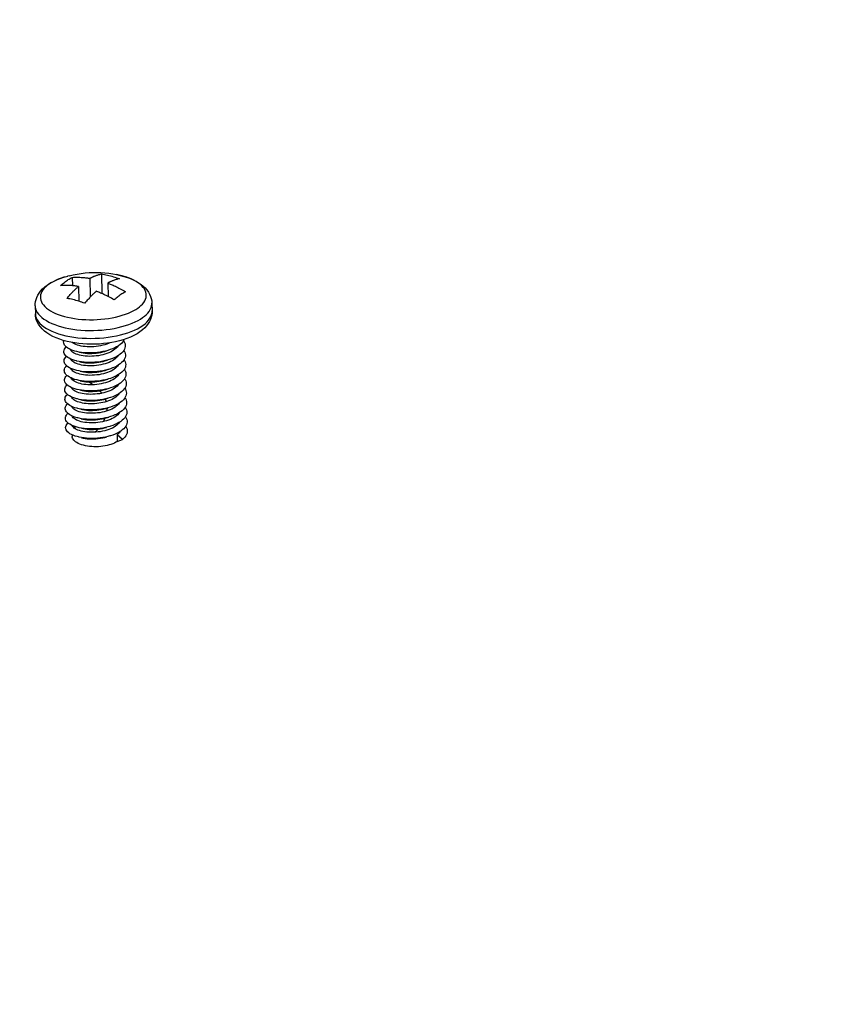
# Model space of a CAD drawing. Header units: millimetres. Extents: x 6 to 414, y 7 to 290.
# Tile 320 of 341: x 148.44 to 152.21, y 204.28 to 208.92. Entities that reach past the tile are written whole.
import ezdxf

# ---------------------------------------------------------------- set-up
doc = ezdxf.new("R2010")
doc.units = ezdxf.units.MM
doc.header["$LTSCALE"] = 23.1
doc.layers.get('0').update_dxf_attribs({"linetype": 'CONTINUOUS'})
for name, color, linetype in [('03_ALL_AXES', 7, 'CONTINUOUS'), ('09_ALL_ROUNDS', 7, 'CONTINUOUS'), ('20_ALL_FEATURES', 7, 'CONTINUOUS')]:
    doc.layers.add(name, color=color, linetype=linetype)
doc.styles.get("Standard").update_dxf_attribs({"font": 'txt', "width": 0.6})
doc.dimstyles.get("Standard").update_dxf_attribs({"dimtxt": 2.5, "dimasz": 1.8, "dimexe": 0.05, "dimexo": 0.0625, "dimtad": 1, "dimzin": 0, "dimdsep": 46, "dimtxsty": 'Standard', "dimblk": '_FILLED', "dimblk1": '_FILLED', "dimblk2": '_FILLED', "dimcen": 0.09, "dimadec": 0, "dimazin": 0, "dimtol": 1, "dimtp": 0.01, "dimtm": 0.01, "dimtfac": 1, "dimtofl": 0, "dimtmove": 0, "dimatfit": 3, "dimldrblk": '_FILLED', "dimfxl": 0, "dimtolj": 1, "dimtzin": 0, "dimarcsym": 0})

# ---------------------------------------------------------------- blocks, each defined once
blk = doc.blocks.new('_FILLED')
at = {"color": 0, "linetype": 'ByBlock'}
blk.add_solid([(0, 0), (-1, 0.2222), (-1, -0.2222)], dxfattribs=at)

msp = doc.modelspace()

# ---------------------------------------------------------------- linework, layer by layer
at = {"color": 40, "linetype": 'Continuous'}
msp.add_line((148.6836, 207.0466), (148.6833, 207.0485), dxfattribs=at)
for points in [[(148.6875, 207.2161), (148.6878, 207.2166), (148.6882, 207.217), (148.6886, 207.2175), (148.689, 207.2179), (148.6895, 207.2184), (148.6899, 207.2188), (148.6903, 207.2192), (148.6908, 207.2196), (148.6912, 207.22), (148.6917, 207.2204), (148.6921, 207.2207), (148.6925, 207.221), (148.693, 207.2213), (148.6934, 207.2216), (148.6938, 207.2219)], [(148.7625, 207.2093), (148.7635, 207.2087), (148.7646, 207.2081), (148.7656, 207.2075), (148.7666, 207.2068), (148.7676, 207.2062), (148.7686, 207.2055), (148.7697, 207.2048), (148.7707, 207.2042), (148.7717, 207.2035), (148.7727, 207.2028), (148.7738, 207.2021), (148.7749, 207.2013), (148.776, 207.2005), (148.7771, 207.1997), (148.7782, 207.1989), (148.7792, 207.1981), (148.7803, 207.1973), (148.7814, 207.1965), (148.7825, 207.1957)], [(148.8126, 207.1677), (148.8135, 207.1667), (148.8144, 207.1657), (148.8153, 207.1647), (148.8161, 207.1637), (148.8169, 207.1627), (148.8178, 207.1617), (148.8186, 207.1607), (148.8194, 207.1597), (148.8202, 207.1587), (148.821, 207.1577), (148.8217, 207.1567), (148.8225, 207.1557)], [(148.8389, 207.1284), (148.8393, 207.1274), (148.8397, 207.1264), (148.8402, 207.1254), (148.8406, 207.1243), (148.841, 207.1233), (148.8414, 207.1223), (148.8417, 207.1214), (148.842, 207.1205), (148.8424, 207.1196), (148.8427, 207.1187), (148.843, 207.1178), (148.8433, 207.1168), (148.8436, 207.1159)], [(148.8478, 207.086), (148.8478, 207.085), (148.8478, 207.084), (148.8477, 207.083), (148.8477, 207.082), (148.8476, 207.081), (148.8476, 207.0799), (148.8475, 207.0789), (148.8474, 207.0779), (148.8473, 207.0769), (148.8472, 207.0759), (148.8471, 207.0749), (148.847, 207.0738), (148.8468, 207.0728), (148.8467, 207.0718)], [(148.7002, 206.9873), (148.6997, 206.9882), (148.6993, 206.989), (148.6989, 206.9899), (148.6984, 206.9908), (148.698, 206.9917), (148.6976, 206.9926), (148.6971, 206.9936), (148.6967, 206.9945), (148.6963, 206.9954), (148.6959, 206.9964), (148.6956, 206.9972), (148.6953, 206.998), (148.6949, 206.9988), (148.6946, 206.9996)], [(148.8373, 207.0379), (148.8368, 207.0367), (148.8363, 207.0355), (148.8358, 207.0343), (148.8353, 207.0332), (148.8348, 207.0321), (148.8343, 207.0309), (148.8338, 207.0298), (148.8332, 207.0287), (148.8327, 207.0276), (148.8322, 207.0265), (148.8317, 207.0255), (148.8311, 207.0244), (148.8306, 207.0234), (148.8301, 207.0223)], [(148.8061, 206.9871), (148.8051, 206.9861), (148.8042, 206.9851), (148.8032, 206.984), (148.8023, 206.983), (148.8013, 206.982), (148.8003, 206.981), (148.7994, 206.9801), (148.7984, 206.9791), (148.7974, 206.9782), (148.7964, 206.9773), (148.7954, 206.9763), (148.7944, 206.9754), (148.7934, 206.9746), (148.7924, 206.9737), (148.7914, 206.9729), (148.7904, 206.972)]]:
    msp.add_lwpolyline(points, dxfattribs=at)
at = {"layer": '03_ALL_AXES', "color": 7, "linetype": 'Continuous'}
for p, q in [((148.5092, 207.5676), (148.5101, 207.5304)), ((149.0591, 207.5807), (149.06, 207.5434)), ((148.6837, 206.9598), (148.6839, 206.9523))]:
    msp.add_line(p, q, dxfattribs=at)
msp.add_lwpolyline([(148.6688, 207.7097), (148.6878, 207.7141), (148.7066, 207.7176), (148.7255, 207.7205), (148.7442, 207.7226), (148.763, 207.724), (148.7816, 207.7248), (148.8002, 207.7249), (148.8188, 207.7242), (148.8373, 207.723), (148.8558, 207.721), (148.8743, 207.7184), (148.893, 207.715)], dxfattribs=at)
at = {"layer": '09_ALL_ROUNDS', "color": 7, "linetype": 'Continuous'}
for p, q in [((148.6687, 207.7097), (148.6622, 207.708)), ((148.6688, 207.7097), (148.6687, 207.7097)), ((148.9327, 207.7049), (148.9196, 207.7088)), ((148.5738, 207.6695), (148.5662, 207.6637)), ((148.636, 207.4312), (148.6537, 207.4269)), ((148.9417, 207.414), (148.9244, 207.4081)), ((148.9066, 207.403), (148.8883, 207.3985)), ((148.9244, 207.4081), (148.9066, 207.403))]:
    msp.add_line(p, q, dxfattribs=at)
for points in [[(148.5662, 207.6657), (148.58, 207.6747), (148.5949, 207.6829), (148.6108, 207.6904), (148.6275, 207.6971), (148.6448, 207.703), (148.6626, 207.7081)], [(148.6467, 207.7036), (148.632, 207.6986), (148.6181, 207.6933), (148.6051, 207.6875), (148.5933, 207.6815), (148.5829, 207.6755), (148.5738, 207.6695)], [(148.893, 207.715), (148.9098, 207.7113), (148.9274, 207.7066), (148.9445, 207.7011), (148.9608, 207.6949), (148.9764, 207.6878), (148.991, 207.6799), (149.0044, 207.6713), (149.0163, 207.6621), (149.0267, 207.6525), (149.0355, 207.6426), (149.0427, 207.6326), (149.0485, 207.6224), (149.053, 207.6122), (149.0562, 207.6018), (149.0582, 207.5912), (149.0591, 207.5807)], [(148.9196, 207.7088), (148.9042, 207.7126), (148.893, 207.715)], [(148.9927, 207.5571), (149.0003, 207.5628), (149.0076, 207.5692), (149.0145, 207.5763), (149.0206, 207.5839), (149.0254, 207.5917), (149.0291, 207.5996), (149.0314, 207.6077), (149.0324, 207.6157), (149.0322, 207.6237), (149.0306, 207.6317), (149.0277, 207.6395), (149.0236, 207.6472), (149.0182, 207.6548), (149.0116, 207.6621), (149.0038, 207.6692), (148.9948, 207.676), (148.9847, 207.6825), (148.9736, 207.6886), (148.9614, 207.6943), (148.9483, 207.6996), (148.9361, 207.7038)], [(148.5092, 207.5676), (148.5095, 207.5775), (148.5109, 207.5875), (148.5133, 207.5974), (148.5168, 207.6074), (148.5215, 207.6174), (148.5276, 207.6273), (148.5351, 207.6373), (148.544, 207.647), (148.5543, 207.6565), (148.5662, 207.6657)], [(148.5662, 207.6637), (148.5589, 207.6574), (148.5519, 207.6503), (148.5459, 207.6427), (148.541, 207.6349), (148.5374, 207.6269), (148.5351, 207.6189), (148.534, 207.6108), (148.5343, 207.6028), (148.5359, 207.5949), (148.5387, 207.587), (148.5429, 207.5793), (148.5483, 207.5717), (148.5549, 207.5644), (148.5627, 207.5573), (148.5717, 207.5505), (148.5818, 207.5441), (148.5929, 207.538), (148.6051, 207.5323), (148.6181, 207.527), (148.6321, 207.5221), (148.6468, 207.5178), (148.6623, 207.5139), (148.6784, 207.5106), (148.695, 207.5078), (148.7121, 207.5055), (148.7296, 207.5038), (148.7473, 207.5027), (148.7653, 207.5022), (148.7833, 207.5023), (148.8013, 207.5029), (148.8193, 207.5041), (148.837, 207.5059), (148.8545, 207.5082), (148.8716, 207.5111), (148.8882, 207.5146), (148.9043, 207.5185), (148.9197, 207.523), (148.9345, 207.5279), (148.9484, 207.5333), (148.9614, 207.539), (148.9732, 207.545), (148.9836, 207.551), (148.9927, 207.5571)], [(148.5092, 207.5676), (148.5096, 207.5626), (148.5113, 207.5539), (148.5145, 207.5452), (148.5191, 207.5367), (148.525, 207.5283), (148.5323, 207.5203), (148.5409, 207.5125), (148.5508, 207.505), (148.5619, 207.4978), (148.5742, 207.4911), (148.5876, 207.4848), (148.6021, 207.479), (148.6174, 207.4736), (148.6337, 207.4688), (148.6507, 207.4646)], [(149.0152, 207.5122), (149.0235, 207.5185), (149.0316, 207.5255), (149.0393, 207.5333), (149.0459, 207.5417), (149.0513, 207.5503), (149.0553, 207.5591), (149.0579, 207.568), (149.059, 207.5768), (149.0591, 207.5807)], [(148.5101, 207.5304), (148.5102, 207.5286), (148.5115, 207.5195), (148.5143, 207.5104), (148.5186, 207.5016), (148.5245, 207.4929), (148.5317, 207.4845), (148.5404, 207.4764), (148.5505, 207.4686), (148.5619, 207.4611), (148.5745, 207.4542), (148.5883, 207.4476), (148.6032, 207.4416), (148.6191, 207.4361), (148.636, 207.4312)], [(148.6594, 207.3998), (148.6418, 207.4045), (148.6247, 207.4099), (148.6084, 207.4162), (148.5928, 207.4233), (148.5782, 207.4312), (148.5648, 207.4398), (148.5529, 207.449), (148.5425, 207.4586), (148.5337, 207.4685), (148.5265, 207.4785), (148.5207, 207.4886), (148.5162, 207.4989), (148.513, 207.5093), (148.511, 207.5198), (148.5101, 207.5304)], [(148.8999, 207.4653), (148.9177, 207.4697), (148.9347, 207.4746), (148.951, 207.48), (148.9663, 207.4859), (148.9807, 207.4922), (148.9937, 207.4988), (149.0051, 207.5055), (149.0152, 207.5122)], [(149.06, 207.5434), (149.0597, 207.5335), (149.0583, 207.5236), (149.0559, 207.5136), (149.0524, 207.5037), (149.0476, 207.4937), (149.0416, 207.4837), (149.0341, 207.4738), (149.0252, 207.464), (149.0149, 207.4546), (149.003, 207.4454)], [(149.0161, 207.4749), (149.0266, 207.483), (149.0357, 207.4914), (149.0434, 207.5), (149.0497, 207.5088), (149.0546, 207.5178), (149.0579, 207.5269), (149.0596, 207.5361), (149.06, 207.5434)], [(148.6507, 207.4646), (148.6685, 207.4609), (148.6868, 207.4578), (148.7057, 207.4553), (148.725, 207.4535), (148.7445, 207.4522), (148.7643, 207.4517), (148.7842, 207.4517), (148.8041, 207.4524), (148.8239, 207.4538), (148.8435, 207.4557), (148.8628, 207.4583), (148.8816, 207.4615), (148.8999, 207.4653)], [(148.9285, 207.4352), (148.9456, 207.4406), (148.9619, 207.4465), (148.9771, 207.4529), (148.9913, 207.4599), (149.0043, 207.4672), (149.0161, 207.4749)], [(148.6537, 207.4269), (148.6721, 207.4231), (148.6911, 207.42), (148.7107, 207.4176), (148.7307, 207.4159), (148.751, 207.4148), (148.7715, 207.4144), (148.792, 207.4146), (148.8125, 207.4156), (148.8329, 207.4172), (148.853, 207.4196), (148.8727, 207.4225), (148.892, 207.4261)], [(148.892, 207.4261), (148.9106, 207.4304), (148.9285, 207.4352)], [(149.003, 207.4454), (148.9892, 207.4364), (148.9743, 207.4282), (148.9584, 207.4207), (148.9417, 207.414)], [(148.696, 207.3926), (148.6775, 207.3958), (148.6594, 207.3998)], [(148.8883, 207.3985), (148.8696, 207.3948), (148.8506, 207.3918), (148.8314, 207.3895), (148.812, 207.3878), (148.7924, 207.3869), (148.7729, 207.3866), (148.7534, 207.3871), (148.734, 207.3882), (148.7149, 207.39), (148.696, 207.3926)]]:
    msp.add_lwpolyline(points, dxfattribs=at)
at = {"layer": '20_ALL_FEATURES', "color": 7, "linetype": 'Continuous'}
for p, q in [((148.6835, 207.7019), (148.6844, 207.6625)), ((148.7671, 207.6973), (148.7691, 207.6096)), ((148.8217, 207.7178), (148.8239, 207.6253)), ((148.7129, 207.6589), (148.7145, 207.5896)), ((148.8511, 207.6748), (148.8526, 207.6116)), ((148.6888, 207.3913), (148.6838, 207.3947)), ((148.9294, 207.4098), (148.9291, 207.4088)), ((148.8369, 207.3532), (148.8485, 207.3566)), ((148.838, 207.3084), (148.8495, 207.3118)), ((148.8391, 207.2636), (148.8506, 207.267)), ((148.7065, 207.2183), (148.696, 207.2212)), ((148.8401, 207.2189), (148.8517, 207.2223)), ((148.7075, 207.1736), (148.7061, 207.1739)), ((148.8412, 207.1741), (148.8527, 207.1775)), ((148.6968, 207.1217), (148.6919, 207.1248)), ((148.7086, 207.1288), (148.7062, 207.1294)), ((148.8422, 207.1294), (148.8538, 207.1327)), ((148.8433, 207.0846), (148.8548, 207.088)), ((148.8444, 207.0398), (148.8559, 207.0432)), ((148.8947, 206.9601), (148.8954, 206.9291)), ((148.9203, 206.9378), (148.8947, 206.9601)), ((148.8954, 206.9291), (148.9203, 206.9378))]:
    msp.add_line(p, q, dxfattribs=at)
for points in [[(148.6563, 207.6849), (148.6608, 207.6881), (148.6654, 207.6911), (148.6699, 207.694), (148.6744, 207.6967), (148.679, 207.6994), (148.6835, 207.7019)], [(148.6835, 207.7019), (148.6898, 207.7022), (148.6961, 207.7024), (148.7023, 207.7025), (148.7083, 207.7025), (148.7142, 207.7024), (148.72, 207.7022), (148.7256, 207.7019), (148.731, 207.7015), (148.7363, 207.7011), (148.7414, 207.7007), (148.7464, 207.7001), (148.751, 207.6996), (148.7554, 207.699), (148.7596, 207.6985), (148.7634, 207.6979), (148.7671, 207.6973)], [(148.7671, 207.6973), (148.7692, 207.6984), (148.7713, 207.6995), (148.7734, 207.7006), (148.7755, 207.7017), (148.7776, 207.7027), (148.7797, 207.7037), (148.7818, 207.7047), (148.784, 207.7057), (148.7863, 207.7067), (148.7887, 207.7077), (148.7912, 207.7087), (148.7939, 207.7097), (148.7967, 207.7107), (148.7997, 207.7118), (148.8029, 207.7129), (148.8063, 207.7139), (148.8099, 207.715), (148.8137, 207.716), (148.8176, 207.7169), (148.8217, 207.7178)], [(148.8217, 207.7178), (148.8287, 207.7166), (148.8356, 207.7153), (148.8426, 207.7138), (148.8496, 207.7123), (148.8566, 207.7106), (148.8636, 207.7088), (148.8707, 207.7068), (148.8777, 207.7048), (148.8847, 207.7026), (148.8917, 207.7002), (148.8987, 207.6978), (148.9057, 207.6952)], [(148.9057, 207.6952), (148.9016, 207.6943), (148.8977, 207.6934), (148.8938, 207.6924), (148.8902, 207.6913), (148.8868, 207.6903), (148.8836, 207.6892), (148.8806, 207.6882), (148.8778, 207.6871), (148.8752, 207.6861), (148.8727, 207.6851), (148.8703, 207.6841), (148.868, 207.6831), (148.8659, 207.6821), (148.8637, 207.6811), (148.8616, 207.6802), (148.8595, 207.6791), (148.8574, 207.6781), (148.8553, 207.677), (148.8532, 207.6759), (148.8511, 207.6748)], [(148.6293, 207.6634), (148.6338, 207.6673), (148.6383, 207.6711), (148.6428, 207.6747), (148.6473, 207.6783), (148.6518, 207.6816), (148.6563, 207.6849)], [(148.7129, 207.6589), (148.7092, 207.6594), (148.7053, 207.66), (148.7011, 207.6606), (148.6967, 207.6612), (148.692, 207.6617), (148.6871, 207.6622), (148.6821, 207.6627), (148.6768, 207.6631), (148.6714, 207.6634), (148.6659, 207.6637), (148.6602, 207.6639), (148.6544, 207.664), (148.6483, 207.664), (148.6421, 207.6639), (148.6357, 207.6637), (148.6293, 207.6634)], [(148.6591, 207.6024), (148.6631, 207.6073), (148.6669, 207.6119), (148.6707, 207.6162), (148.6742, 207.6203), (148.6776, 207.624), (148.6807, 207.6274), (148.6836, 207.6306), (148.6864, 207.6335), (148.689, 207.6362), (148.6915, 207.6387), (148.6938, 207.641), (148.6961, 207.6433), (148.6982, 207.6454), (148.7003, 207.6474), (148.7024, 207.6494), (148.7045, 207.6513), (148.7066, 207.6532), (148.7086, 207.6551), (148.7107, 207.657), (148.7129, 207.6589)], [(148.8511, 207.6748), (148.8548, 207.6734), (148.8587, 207.6718), (148.8629, 207.6702), (148.8673, 207.6684), (148.872, 207.6664), (148.8769, 207.6643), (148.8821, 207.662), (148.8874, 207.6596), (148.8928, 207.657), (148.8984, 207.6543), (148.9041, 207.6515), (148.9101, 207.6484), (148.9162, 207.6451), (148.9225, 207.6417), (148.9289, 207.638), (148.9355, 207.6342)], [(148.7151, 207.5894), (148.708, 207.5915), (148.701, 207.5934), (148.694, 207.5953), (148.687, 207.5969), (148.68, 207.5985), (148.673, 207.5999), (148.6661, 207.6012), (148.6591, 207.6024)], [(148.7969, 207.6363), (148.7948, 207.6345), (148.7927, 207.6326), (148.7906, 207.6307), (148.7885, 207.6288), (148.7865, 207.6269), (148.7844, 207.6249), (148.7822, 207.6228), (148.7801, 207.6207), (148.7778, 207.6185), (148.7754, 207.6161), (148.773, 207.6136), (148.7703, 207.6109), (148.7676, 207.6079), (148.7646, 207.6048), (148.7615, 207.6014), (148.7582, 207.5976), (148.7546, 207.5936), (148.7509, 207.5893), (148.7471, 207.5847), (148.7431, 207.5799)], [(148.8561, 207.6098), (148.8501, 207.6129), (148.8443, 207.6158), (148.8387, 207.6186), (148.8332, 207.6211), (148.8278, 207.6236), (148.8226, 207.6259), (148.8177, 207.628), (148.813, 207.63), (148.8086, 207.6318), (148.8044, 207.6334), (148.8005, 207.6349), (148.7969, 207.6363)], [(148.8813, 207.5958), (148.8749, 207.5995), (148.8685, 207.6031), (148.8623, 207.6066), (148.8561, 207.6098)], [(148.9084, 207.6173), (148.9038, 207.614), (148.8993, 207.6106), (148.8948, 207.6071), (148.8903, 207.6034), (148.8858, 207.5997), (148.8813, 207.5958)], [(148.9355, 207.6342), (148.931, 207.6317), (148.9265, 207.6291), (148.9219, 207.6263), (148.9174, 207.6235), (148.9129, 207.6204), (148.9084, 207.6173)], [(148.7431, 207.5799), (148.7361, 207.5825), (148.7291, 207.5849), (148.7221, 207.5872), (148.7151, 207.5894)], [(148.6567, 207.3733), (148.6518, 207.3779), (148.648, 207.3826), (148.6453, 207.3875), (148.6438, 207.3925), (148.6433, 207.3976), (148.644, 207.4027), (148.6444, 207.4038)], [(148.6573, 207.3289), (148.6525, 207.3335), (148.6488, 207.3383), (148.6462, 207.3432), (148.6447, 207.3482), (148.6444, 207.3533), (148.6452, 207.3584), (148.6471, 207.3635), (148.6502, 207.3684), (148.6543, 207.3733), (148.6555, 207.3744)], [(148.7033, 207.3526), (148.6954, 207.3547), (148.686, 207.3577), (148.6773, 207.3611), (148.6695, 207.3649), (148.6626, 207.369), (148.6567, 207.3733)], [(148.8607, 207.3934), (148.8552, 207.3909), (148.8464, 207.3875), (148.8371, 207.3844), (148.8273, 207.3817), (148.8172, 207.3795), (148.8069, 207.3776), (148.7965, 207.3762), (148.786, 207.3752), (148.7754, 207.3746), (148.7648, 207.3745), (148.7545, 207.3748), (148.7444, 207.3755), (148.7347, 207.3767), (148.7255, 207.3782), (148.7169, 207.3801), (148.7088, 207.3824), (148.7014, 207.3851), (148.6947, 207.388), (148.6888, 207.3913)], [(148.909, 207.3849), (148.9015, 207.3795), (148.8931, 207.3744), (148.8839, 207.3696), (148.8739, 207.3652), (148.8633, 207.3612), (148.8519, 207.3576)], [(148.8981, 207.3774), (148.8949, 207.3728), (148.8905, 207.3678), (148.8852, 207.363)], [(148.9291, 207.4088), (148.9256, 207.4026), (148.9211, 207.3965), (148.9156, 207.3906), (148.909, 207.3849)], [(148.9259, 207.4031), (148.9274, 207.4011), (148.9306, 207.395), (148.9327, 207.3888), (148.9337, 207.3824), (148.9336, 207.3761), (148.9323, 207.3697), (148.9299, 207.3635)], [(148.6578, 207.2846), (148.6532, 207.2892), (148.6496, 207.294), (148.6471, 207.2989), (148.6457, 207.3039), (148.6455, 207.309), (148.6464, 207.3141), (148.6484, 207.3192), (148.6516, 207.3241), (148.6558, 207.329), (148.6565, 207.3296)], [(148.7043, 207.3079), (148.6956, 207.3102), (148.6862, 207.3133), (148.6776, 207.3167), (148.6699, 207.3205), (148.6631, 207.3246), (148.6573, 207.3289)], [(148.69, 207.3464), (148.685, 207.3498), (148.6809, 207.3534), (148.6778, 207.3572), (148.6756, 207.3611), (148.6753, 207.3621)], [(148.8721, 207.354), (148.8645, 207.3499), (148.8562, 207.3461), (148.8473, 207.3427), (148.838, 207.3396), (148.8282, 207.3369), (148.8181, 207.3347), (148.8077, 207.3328), (148.7972, 207.3314), (148.7866, 207.3304), (148.776, 207.3298), (148.7655, 207.3297), (148.7553, 207.33), (148.7453, 207.3308), (148.7356, 207.3319), (148.7265, 207.3335), (148.7179, 207.3354), (148.7098, 207.3377), (148.7024, 207.3403), (148.6958, 207.3432), (148.69, 207.3464)], [(148.8519, 207.3576), (148.8403, 207.3544), (148.8282, 207.3518), (148.8157, 207.3496), (148.803, 207.3478), (148.7902, 207.3466), (148.7774, 207.3459), (148.7646, 207.3457), (148.7521, 207.346), (148.7398, 207.3468), (148.7279, 207.3481), (148.7165, 207.3498), (148.7056, 207.3521), (148.7033, 207.3526)], [(148.7185, 207.3489), (148.7263, 207.3472), (148.7354, 207.3457), (148.7451, 207.3445), (148.7552, 207.3438), (148.7656, 207.3435), (148.7761, 207.3436), (148.7867, 207.3442), (148.7972, 207.3452), (148.8077, 207.3466), (148.818, 207.3485), (148.8281, 207.3507), (148.8369, 207.3532)], [(148.9094, 207.3397), (148.9019, 207.3343), (148.8934, 207.3292), (148.8841, 207.3245), (148.8741, 207.3201), (148.8634, 207.3161), (148.853, 207.3128)], [(148.8852, 207.363), (148.879, 207.3583), (148.8721, 207.354)], [(148.8991, 207.3326), (148.896, 207.3281), (148.8915, 207.323), (148.8862, 207.3182)], [(148.9299, 207.3635), (148.9263, 207.3573), (148.9217, 207.3512), (148.9161, 207.3453), (148.9094, 207.3397)], [(148.927, 207.3584), (148.9288, 207.3558), (148.9319, 207.3497), (148.9339, 207.3434), (148.9348, 207.3371), (148.9345, 207.3308), (148.9332, 207.3244), (148.9306, 207.3181)], [(148.6641, 207.2358), (148.6584, 207.2402), (148.6539, 207.2448), (148.6504, 207.2497), (148.648, 207.2546), (148.6467, 207.2596), (148.6466, 207.2647), (148.6476, 207.2698), (148.6497, 207.2749), (148.653, 207.2798), (148.6573, 207.2847), (148.6576, 207.2849)], [(148.7054, 207.2631), (148.6958, 207.2657), (148.6864, 207.2688), (148.6779, 207.2723), (148.6703, 207.2761), (148.6636, 207.2802), (148.6578, 207.2846)], [(148.6913, 207.3015), (148.6863, 207.3049), (148.6821, 207.3086), (148.6789, 207.3124), (148.6767, 207.3163), (148.6763, 207.3173)], [(148.6919, 207.257), (148.687, 207.2604), (148.6829, 207.2641), (148.6798, 207.2678), (148.6776, 207.2717), (148.6774, 207.2725)], [(148.8731, 207.3092), (148.8654, 207.3051), (148.8571, 207.3013), (148.8482, 207.2978), (148.8388, 207.2948), (148.8291, 207.2921), (148.8191, 207.2899), (148.8088, 207.2881), (148.7983, 207.2866), (148.7877, 207.2856), (148.7771, 207.2851), (148.7667, 207.285), (148.7565, 207.2853), (148.7465, 207.286), (148.7369, 207.2871), (148.7278, 207.2887), (148.7192, 207.2906), (148.7113, 207.2928), (148.7039, 207.2954), (148.6972, 207.2983), (148.6913, 207.3015)], [(148.853, 207.3128), (148.8403, 207.3094), (148.8281, 207.3068), (148.8156, 207.3046), (148.8029, 207.3029), (148.7901, 207.3018), (148.7773, 207.3011), (148.7646, 207.301), (148.752, 207.3013), (148.7398, 207.3021), (148.7279, 207.3035), (148.7166, 207.3053), (148.7058, 207.3075), (148.7043, 207.3079)], [(148.7196, 207.3041), (148.7272, 207.3025), (148.7364, 207.3009), (148.746, 207.2998), (148.756, 207.299), (148.7663, 207.2987), (148.7767, 207.2988), (148.7873, 207.2994), (148.7979, 207.3004), (148.8084, 207.3018), (148.8188, 207.3037), (148.8289, 207.3059), (148.838, 207.3084)], [(148.9099, 207.2944), (148.9022, 207.2891), (148.8936, 207.284), (148.8843, 207.2793), (148.8742, 207.2749), (148.8634, 207.271), (148.854, 207.268)], [(148.8862, 207.3182), (148.8801, 207.3136), (148.8731, 207.3092)], [(148.8873, 207.2734), (148.8812, 207.2688), (148.8743, 207.2645)], [(148.9002, 207.2879), (148.9, 207.2876), (148.8966, 207.2827), (148.8923, 207.278), (148.8873, 207.2734)], [(148.9306, 207.3181), (148.927, 207.3119), (148.9223, 207.3059), (148.9166, 207.3), (148.9099, 207.2944)], [(148.9314, 207.2728), (148.9277, 207.2666), (148.9229, 207.2606), (148.9171, 207.2548), (148.9103, 207.2492)], [(148.928, 207.3136), (148.9302, 207.3105), (148.9332, 207.3043), (148.9351, 207.2981), (148.9359, 207.2918), (148.9355, 207.2854), (148.934, 207.2791), (148.9314, 207.2728)], [(148.6646, 207.1915), (148.659, 207.1959), (148.6546, 207.2005), (148.6512, 207.2053), (148.6489, 207.2103), (148.6477, 207.2153), (148.6477, 207.2204), (148.6488, 207.2255), (148.651, 207.2305), (148.6544, 207.2355), (148.6586, 207.2401)], [(148.696, 207.2212), (148.6867, 207.2243), (148.6782, 207.2278), (148.6707, 207.2317), (148.6641, 207.2358)], [(148.6932, 207.2121), (148.6882, 207.2155), (148.6842, 207.2191), (148.681, 207.2229), (148.6788, 207.2268), (148.6785, 207.2277)], [(148.8743, 207.2645), (148.8667, 207.2604), (148.8585, 207.2567), (148.8497, 207.2532), (148.8403, 207.2502), (148.8306, 207.2475), (148.8205, 207.2452), (148.8102, 207.2433), (148.7996, 207.2419), (148.7888, 207.2409), (148.778, 207.2403), (148.7673, 207.2402), (148.7568, 207.2406), (148.7467, 207.2413), (148.737, 207.2425), (148.7279, 207.2441), (148.7194, 207.246), (148.7115, 207.2483), (148.7042, 207.2509), (148.6976, 207.2538), (148.6919, 207.257)], [(148.854, 207.268), (148.8521, 207.2675), (148.8403, 207.2644), (148.828, 207.2618), (148.8155, 207.2597), (148.8028, 207.2581), (148.79, 207.2569), (148.7772, 207.2563), (148.7645, 207.2562), (148.752, 207.2566), (148.7397, 207.2575), (148.7279, 207.2589), (148.7166, 207.2607), (148.7054, 207.2631)], [(148.7207, 207.2594), (148.7285, 207.2577), (148.7377, 207.2561), (148.7473, 207.255), (148.7573, 207.2543), (148.7675, 207.254), (148.7779, 207.2541), (148.7884, 207.2546), (148.799, 207.2556), (148.8095, 207.257), (148.8198, 207.2589), (148.8298, 207.2611), (148.8391, 207.2636)], [(148.9103, 207.2492), (148.9025, 207.2438), (148.8939, 207.2388), (148.8844, 207.2341), (148.8743, 207.2298), (148.8635, 207.2259), (148.8551, 207.2233)], [(148.8883, 207.2287), (148.8823, 207.2241), (148.8754, 207.2197)], [(148.9012, 207.2431), (148.8981, 207.2385), (148.8936, 207.2335), (148.8883, 207.2287)], [(148.9322, 207.2275), (148.9284, 207.2213), (148.9235, 207.2153), (148.9176, 207.2095), (148.9107, 207.2039)], [(148.9291, 207.2689), (148.9316, 207.2652), (148.9345, 207.259), (148.9363, 207.2528), (148.937, 207.2464), (148.9365, 207.2401), (148.9349, 207.2337), (148.9322, 207.2275)], [(148.6651, 207.1471), (148.6596, 207.1515), (148.6553, 207.1562), (148.652, 207.161), (148.6498, 207.166), (148.6487, 207.171), (148.6488, 207.1761), (148.65, 207.1812), (148.6524, 207.1862), (148.6558, 207.1912), (148.6597, 207.1953)], [(148.7061, 207.1739), (148.6961, 207.1767), (148.6869, 207.1799), (148.6786, 207.1834), (148.6711, 207.1873), (148.6646, 207.1915)], [(148.6942, 207.1674), (148.6892, 207.1709), (148.6851, 207.1745), (148.6819, 207.1783), (148.6798, 207.1822), (148.6795, 207.183)], [(148.8754, 207.2197), (148.8677, 207.2156), (148.8593, 207.2118), (148.8503, 207.2083), (148.8408, 207.2052), (148.831, 207.2026), (148.8208, 207.2003), (148.8105, 207.1985), (148.8, 207.1971), (148.7893, 207.1961), (148.7787, 207.1956), (148.7682, 207.1955), (148.7579, 207.1958), (148.748, 207.1965), (148.7385, 207.1977), (148.7294, 207.1992), (148.7209, 207.2012), (148.7129, 207.2034), (148.7055, 207.206), (148.699, 207.2089), (148.6932, 207.2121)], [(148.8551, 207.2233), (148.8521, 207.2224), (148.8402, 207.2194), (148.828, 207.2168), (148.8154, 207.2148), (148.8027, 207.2132), (148.7899, 207.2121), (148.7771, 207.2115), (148.7644, 207.2115), (148.7519, 207.2119), (148.7397, 207.2128), (148.7279, 207.2142), (148.7167, 207.2161), (148.7065, 207.2183)], [(148.7217, 207.2146), (148.7287, 207.2131), (148.7378, 207.2115), (148.7474, 207.2103), (148.7575, 207.2095), (148.768, 207.2092), (148.7788, 207.2093), (148.7896, 207.2099), (148.8004, 207.2109), (148.8109, 207.2123), (148.8212, 207.2142), (148.8313, 207.2165), (148.8401, 207.2189)], [(148.9107, 207.2039), (148.9028, 207.1986), (148.8941, 207.1936), (148.8846, 207.1889), (148.8744, 207.1847), (148.8635, 207.1808), (148.8561, 207.1785)], [(148.8894, 207.1839), (148.8833, 207.1793), (148.8764, 207.175)], [(148.9022, 207.1983), (148.8991, 207.1937), (148.8947, 207.1887), (148.8894, 207.1839)], [(148.9329, 207.1821), (148.929, 207.176), (148.924, 207.17), (148.918, 207.1642), (148.911, 207.1586)], [(148.9301, 207.2241), (148.9329, 207.2199), (148.9358, 207.2137), (148.9375, 207.2074), (148.938, 207.2011), (148.9375, 207.1947), (148.9358, 207.1884), (148.9329, 207.1821)], [(148.9312, 207.1794), (148.9343, 207.1745), (148.937, 207.1684), (148.9386, 207.1621), (148.9391, 207.1558), (148.9384, 207.1494), (148.9366, 207.1431), (148.9337, 207.1368)], [(148.6656, 207.1027), (148.6603, 207.1072), (148.656, 207.1119), (148.6528, 207.1167), (148.6507, 207.1217), (148.6497, 207.1267), (148.6499, 207.1318), (148.6513, 207.1369), (148.6537, 207.1419), (148.6572, 207.1469), (148.6608, 207.1506)], [(148.7062, 207.1294), (148.6963, 207.1322), (148.6872, 207.1354), (148.6789, 207.139), (148.6715, 207.1429), (148.6651, 207.1471)], [(148.6919, 207.1248), (148.6878, 207.1282), (148.6844, 207.1317), (148.6819, 207.1353), (148.6805, 207.1383)], [(148.8764, 207.175), (148.8688, 207.1709), (148.8606, 207.1671), (148.8518, 207.1637), (148.8425, 207.1606), (148.8327, 207.158), (148.8226, 207.1557), (148.8123, 207.1538), (148.8019, 207.1524), (148.7914, 207.1514), (148.7808, 207.1508), (148.7704, 207.1507), (148.7601, 207.151), (148.7501, 207.1517), (148.7405, 207.1528), (148.7313, 207.1543), (148.7227, 207.1562), (148.7145, 207.1585), (148.707, 207.1611), (148.7002, 207.1641), (148.6942, 207.1674)], [(148.8561, 207.1785), (148.8521, 207.1774), (148.8402, 207.1744), (148.8279, 207.1719), (148.8153, 207.1698), (148.8026, 207.1683), (148.7898, 207.1673), (148.777, 207.1667), (148.7643, 207.1667), (148.7518, 207.1672), (148.7397, 207.1682), (148.728, 207.1696), (148.7167, 207.1716), (148.7075, 207.1736)], [(148.8572, 207.1338), (148.8521, 207.1323), (148.8401, 207.1294), (148.8278, 207.1269), (148.8152, 207.1249), (148.8025, 207.1234), (148.7897, 207.1224), (148.7769, 207.122), (148.7642, 207.122), (148.7518, 207.1225), (148.7397, 207.1235), (148.728, 207.125), (148.7168, 207.127), (148.7086, 207.1288)], [(148.7228, 207.1699), (148.7302, 207.1682), (148.7392, 207.1667), (148.7487, 207.1655), (148.7586, 207.1648), (148.7689, 207.1644), (148.7794, 207.1645), (148.79, 207.1651), (148.8007, 207.1661), (148.8112, 207.1675), (148.8215, 207.1693), (148.8317, 207.1715), (148.8412, 207.1741)], [(148.911, 207.1586), (148.9031, 207.1534), (148.8943, 207.1484), (148.8848, 207.1438), (148.8745, 207.1395), (148.8636, 207.1357), (148.8572, 207.1338)], [(148.8905, 207.1392), (148.8847, 207.1348), (148.8783, 207.1307)], [(148.9033, 207.1535), (148.9002, 207.149), (148.8958, 207.144), (148.8905, 207.1392)], [(148.9337, 207.1368), (148.9297, 207.1307), (148.9246, 207.1247), (148.9185, 207.1189), (148.9114, 207.1134)], [(148.9323, 207.1347), (148.9356, 207.1292), (148.9383, 207.123), (148.9398, 207.1168), (148.9401, 207.1104), (148.9394, 207.1041), (148.9374, 207.0977), (148.9344, 207.0915)], [(148.6661, 207.0584), (148.6609, 207.0628), (148.6567, 207.0675), (148.6536, 207.0724), (148.6516, 207.0774), (148.6508, 207.0824), (148.6511, 207.0875), (148.6525, 207.0926), (148.655, 207.0976), (148.6587, 207.1025), (148.6619, 207.1058)], [(148.7096, 207.0841), (148.7064, 207.0849), (148.6965, 207.0877), (148.6875, 207.091), (148.6793, 207.0946), (148.6719, 207.0985), (148.6656, 207.1027)], [(148.6967, 207.0776), (148.6917, 207.081), (148.6875, 207.0847), (148.6843, 207.0884), (148.682, 207.0923), (148.6816, 207.0935)], [(148.8783, 207.1307), (148.8712, 207.1268), (148.8635, 207.1232), (148.8554, 207.1199), (148.8467, 207.1169), (148.8377, 207.1142), (148.8283, 207.1119), (148.8187, 207.11), (148.8089, 207.1084), (148.799, 207.1072), (148.789, 207.1064), (148.7789, 207.106), (148.7689, 207.106), (148.7591, 207.1063), (148.7495, 207.1071), (148.7405, 207.1082), (148.7318, 207.1097), (148.7237, 207.1115), (148.7161, 207.1136), (148.709, 207.116), (148.7025, 207.1187), (148.6968, 207.1217)], [(148.8583, 207.089), (148.8521, 207.0873), (148.8401, 207.0844), (148.8278, 207.0819), (148.8152, 207.08), (148.8024, 207.0785), (148.7896, 207.0776), (148.7768, 207.0772), (148.7641, 207.0773), (148.7517, 207.0778), (148.7396, 207.0789), (148.728, 207.0804), (148.7169, 207.0824), (148.7096, 207.0841)], [(148.7238, 207.1251), (148.7321, 207.1233), (148.7412, 207.1218), (148.7508, 207.1207), (148.7609, 207.12), (148.7711, 207.1197), (148.7816, 207.1198), (148.7921, 207.1204), (148.8026, 207.1214), (148.8131, 207.1228), (148.8234, 207.1247), (148.8334, 207.127), (148.8422, 207.1294)], [(148.9114, 207.1134), (148.9034, 207.1081), (148.8946, 207.1032), (148.8849, 207.0986), (148.8746, 207.0944), (148.8636, 207.0906), (148.8583, 207.089)], [(148.8915, 207.0944), (148.8854, 207.0898), (148.8784, 207.0854)], [(148.9044, 207.1088), (148.9013, 207.1043), (148.8968, 207.0992), (148.8915, 207.0944)], [(148.9344, 207.0915), (148.9303, 207.0854), (148.9251, 207.0794), (148.919, 207.0737), (148.9118, 207.0681)], [(148.9334, 207.0899), (148.937, 207.0839), (148.9395, 207.0777), (148.9409, 207.0714), (148.9412, 207.0651), (148.9403, 207.0587), (148.9383, 207.0524), (148.9352, 207.0462)], [(148.6667, 207.014), (148.6615, 207.0185), (148.6574, 207.0232), (148.6544, 207.0281), (148.6526, 207.0331), (148.6518, 207.0381), (148.6522, 207.0432), (148.6537, 207.0483), (148.6564, 207.0533), (148.6601, 207.0582), (148.663, 207.0611)], [(148.6878, 207.0465), (148.6796, 207.0502), (148.6724, 207.0541), (148.6661, 207.0584)], [(148.6976, 207.033), (148.6925, 207.0365), (148.6883, 207.0402), (148.6852, 207.044), (148.683, 207.0479), (148.6827, 207.0488)], [(148.7107, 207.0393), (148.7065, 207.0404), (148.6967, 207.0433), (148.6878, 207.0465)], [(148.8784, 207.0854), (148.8707, 207.0812), (148.8623, 207.0774), (148.8533, 207.074), (148.8438, 207.0709), (148.8341, 207.0683), (148.8241, 207.066), (148.8138, 207.0642), (148.8033, 207.0628), (148.7928, 207.0618), (148.7822, 207.0613), (148.7719, 207.0612), (148.7617, 207.0615), (148.7517, 207.0622), (148.7421, 207.0634), (148.733, 207.0649), (148.7245, 207.0668), (148.7165, 207.069), (148.7092, 207.0716), (148.7026, 207.0745), (148.6967, 207.0776)], [(148.8795, 207.0406), (148.8719, 207.0366), (148.8636, 207.0328), (148.8548, 207.0294), (148.8455, 207.0263), (148.8358, 207.0237), (148.8257, 207.0214), (148.8154, 207.0195), (148.805, 207.0181), (148.7944, 207.0171), (148.7838, 207.0165), (148.7734, 207.0164), (148.7632, 207.0167), (148.7532, 207.0174), (148.7435, 207.0185), (148.7344, 207.0201), (148.7258, 207.0219), (148.7177, 207.0242), (148.7103, 207.0268), (148.7035, 207.0297), (148.6976, 207.033)], [(148.8593, 207.0442), (148.8521, 207.0422), (148.84, 207.0394), (148.8277, 207.037), (148.8151, 207.0351), (148.8023, 207.0337), (148.7895, 207.0328), (148.7767, 207.0324), (148.7641, 207.0325), (148.7517, 207.0331), (148.7396, 207.0343), (148.728, 207.0358), (148.7169, 207.0379), (148.7107, 207.0393)], [(148.7249, 207.0803), (148.7326, 207.0787), (148.7412, 207.0772), (148.7503, 207.0761), (148.7598, 207.0753), (148.7696, 207.0749), (148.7796, 207.075), (148.7897, 207.0754), (148.7997, 207.0762), (148.8096, 207.0774), (148.8194, 207.079), (148.829, 207.0809), (148.8384, 207.0832), (148.8433, 207.0846)], [(148.9118, 207.0681), (148.9037, 207.0629), (148.8948, 207.058), (148.8851, 207.0535), (148.8747, 207.0493), (148.8636, 207.0455), (148.8593, 207.0442)], [(148.8926, 207.0496), (148.8865, 207.045), (148.8795, 207.0406)], [(148.9055, 207.0641), (148.9024, 207.0595), (148.8979, 207.0545), (148.8926, 207.0496)], [(148.9352, 207.0462), (148.9309, 207.0401), (148.9257, 207.0341), (148.9194, 207.0284), (148.9122, 207.0229)], [(148.9344, 207.0451), (148.9348, 207.0447), (148.9383, 207.0386), (148.9407, 207.0324), (148.942, 207.0261), (148.9422, 207.0197), (148.9412, 207.0134), (148.9391, 207.0071), (148.9359, 207.0008)], [(148.6883, 206.9576), (148.6804, 206.9613), (148.6733, 206.9653), (148.6672, 206.9696), (148.6622, 206.9742), (148.6582, 206.9789), (148.6553, 206.9838), (148.6535, 206.9888), (148.6529, 206.9938), (148.6534, 206.9989), (148.655, 207.004), (148.6577, 207.009), (148.6616, 207.0139), (148.664, 207.0163)], [(148.7118, 206.9945), (148.7066, 206.9958), (148.6969, 206.9988), (148.688, 207.0021), (148.68, 207.0057), (148.6728, 207.0097), (148.6667, 207.014)], [(148.8936, 207.0049), (148.8875, 207.0003), (148.8807, 206.9959), (148.8731, 206.9919), (148.8648, 206.9881), (148.8559, 206.9846), (148.8465, 206.9816), (148.8367, 206.9789), (148.8266, 206.9766), (148.8162, 206.9747), (148.8057, 206.9733), (148.795, 206.9723), (148.7842, 206.9718), (148.7735, 206.9717), (148.7631, 206.972), (148.7532, 206.9728), (148.7436, 206.9739), (148.7345, 206.9755), (148.726, 206.9774), (148.718, 206.9797), (148.7107, 206.9823), (148.7041, 206.9852), (148.6984, 206.9884), (148.6934, 206.9918), (148.6894, 206.9954), (148.6862, 206.9992), (148.684, 207.0031), (148.6837, 207.004)], [(148.8604, 206.9995), (148.852, 206.9972), (148.84, 206.9944), (148.8276, 206.992), (148.815, 206.9902), (148.8022, 206.9888), (148.7894, 206.988), (148.7766, 206.9876), (148.764, 206.9878), (148.7516, 206.9885), (148.7396, 206.9896), (148.7281, 206.9912), (148.717, 206.9933), (148.7118, 206.9945)], [(148.726, 207.0356), (148.7338, 207.0339), (148.7429, 207.0323), (148.7525, 207.0312), (148.7624, 207.0305), (148.7726, 207.0302), (148.783, 207.0303), (148.7935, 207.0308), (148.8041, 207.0318), (148.8145, 207.0332), (148.8248, 207.035), (148.8348, 207.0373), (148.8444, 207.0398)], [(148.727, 206.9908), (148.7352, 206.989), (148.7443, 206.9875), (148.7539, 206.9864), (148.7639, 206.9857), (148.7741, 206.9854), (148.7845, 206.9855), (148.7951, 206.9861), (148.8057, 206.9871), (148.8162, 206.9885), (148.8265, 206.9904), (148.8365, 206.9927), (148.8454, 206.9951)], [(148.9122, 207.0229), (148.904, 207.0177), (148.895, 207.0128), (148.8852, 207.0083), (148.8747, 207.0042), (148.8637, 207.0005), (148.8604, 206.9995)], [(148.9359, 207.0008), (148.9316, 206.9948), (148.9262, 206.9888), (148.9198, 206.9831), (148.9125, 206.9776), (148.9043, 206.9725), (148.8952, 206.9676), (148.8854, 206.9632), (148.8748, 206.9591), (148.8637, 206.9554), (148.8614, 206.9547)], [(148.9066, 207.0193), (148.9034, 207.0147), (148.8989, 207.0097), (148.8936, 207.0049)], [(148.9355, 207.0003), (148.9362, 206.9993), (148.9397, 206.9933), (148.942, 206.9871), (148.9432, 206.9807), (148.9432, 206.9744), (148.9421, 206.9681), (148.9399, 206.9617), (148.9366, 206.9555), (148.9322, 206.9494), (148.9267, 206.9435), (148.9203, 206.9378)], [(148.8954, 206.9291), (148.8892, 206.9251), (148.8823, 206.9214), (148.8747, 206.918), (148.8664, 206.9149), (148.8575, 206.9121), (148.8482, 206.9097), (148.8384, 206.9077), (148.8282, 206.9061), (148.8178, 206.9049), (148.8073, 206.9041), (148.7967, 206.9038), (148.7861, 206.9039), (148.7756, 206.9044), (148.7653, 206.9054), (148.7553, 206.9068), (148.7457, 206.9086), (148.7365, 206.9108), (148.7278, 206.9134), (148.7198, 206.9163), (148.7124, 206.9196), (148.7058, 206.9232), (148.7, 206.927), (148.695, 206.9311), (148.6909, 206.9354), (148.6877, 206.9398), (148.6854, 206.9444), (148.6842, 206.9491), (148.6839, 206.9523)], [(148.7128, 206.9498), (148.7068, 206.9513), (148.6972, 206.9543), (148.6883, 206.9576)], [(148.8614, 206.9547), (148.852, 206.9521), (148.8399, 206.9494), (148.8275, 206.9471), (148.8149, 206.9453), (148.8021, 206.944), (148.7893, 206.9432), (148.7765, 206.9429), (148.7639, 206.9431), (148.7516, 206.9438), (148.7396, 206.945), (148.7281, 206.9467), (148.7171, 206.9488), (148.7128, 206.9498)], [(148.7281, 206.9461), (148.7353, 206.9445), (148.7443, 206.9429), (148.7539, 206.9417), (148.7639, 206.941), (148.7743, 206.9406), (148.7849, 206.9407), (148.7957, 206.9413), (148.8064, 206.9423), (148.817, 206.9437), (148.8273, 206.9456), (148.8374, 206.9479), (148.8465, 206.9503)], [(148.9076, 206.9746), (148.9044, 206.97), (148.9, 206.9649), (148.8947, 206.9601)]]:
    msp.add_lwpolyline(points, dxfattribs=at)

# ---------------------------------------------------------------- leaders
at = {"color": 2, "linetype": 'Continuous'}
msp.add_leader([(145.2482, 193.259), (202.0847, 229.8032)], dimstyle='Standard', override={"dimtad": 0}, dxfattribs=at)

doc.saveas('drawing.dxf')
